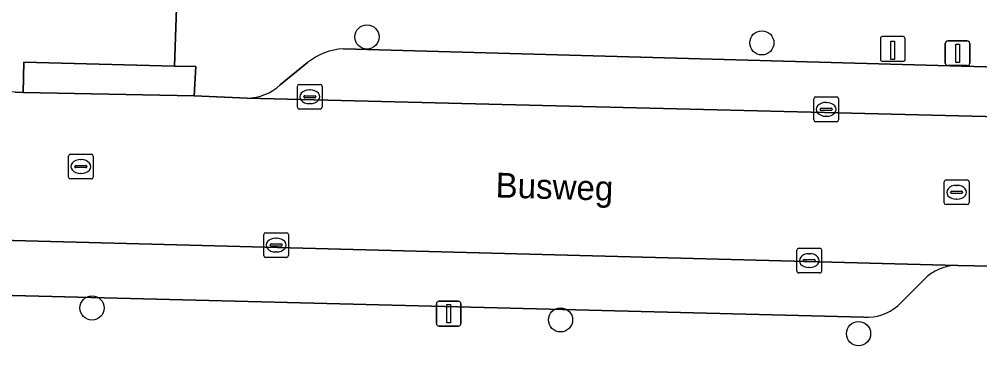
# Model space of a CAD drawing. Extents: x 162082 to 163401, y 388089 to 388636.
# Drawn here: x 162430.78 to 162469.63, y 388316.24 to 388329.44 of the extents above; entities that cross this region are included whole.
import ezdxf

# ---------------------------------------------------------------- set-up
doc = ezdxf.new("R2010")
doc.units = 0
for name, color, linetype in [('IMGEO_Boom', 7, 'Continuous'), ('IMGEO_Kolk', 7, 'Continuous'), ('IMGEO_Laadpaal', 7, 'Continuous'), ('IMGEO_Lichtmast', 7, 'Continuous'), ('IMGEO_Openbare_ruimte_label', 7, 'Continuous'), ('IMGEO_Parkeervlak_open', 7, 'Continuous'), ('IMGEO_Rijbaan_lokaal_open', 7, 'Continuous'), ('IMGEO_Rioolput', 7, 'Continuous'), ('IMGEO_Voetpad_open', 7, 'Continuous')]:
    doc.layers.add(name, color=color, linetype=linetype)

msp = doc.modelspace()

# ---------------------------------------------------------------- linework, layer by layer
at = {"layer": 'IMGEO_Boom'}
for centre in [(162444.844, 388328.725), (162460.816, 388328.485), (162433.728, 388317.767), (162452.674, 388317.284), (162464.726, 388316.726)]:
    msp.add_circle(centre, 0.489, dxfattribs=at)
at = {"layer": 'IMGEO_Kolk'}
for p, q in [((162442.032, 388325.881), (162442.032, 388326.733)), ((162442.107, 388326.807), (162442.959, 388326.807)), ((162443.033, 388326.733), (162443.033, 388325.881)), ((162442.291, 388326.301), (162442.291, 388326.313)), ((162442.729, 388326.264), (162442.331, 388326.264)), ((162442.334, 388326.35), (162442.732, 388326.35)), ((162442.52, 388326.587), (162442.545, 388326.587)), ((162442.775, 388326.313), (162442.775, 388326.301)), ((162462.991, 388326.297), (162463.843, 388326.297)), ((162442.543, 388326.027), (162442.518, 388326.027)), ((162462.916, 388325.371), (162462.916, 388326.223)), ((162463.404, 388326.077), (162463.429, 388326.077)), ((162463.917, 388326.223), (162463.917, 388325.371)), ((162442.959, 388325.807), (162442.107, 388325.807)), ((162463.175, 388325.791), (162463.175, 388325.803)), ((162463.613, 388325.754), (162463.215, 388325.754)), ((162463.218, 388325.84), (162463.616, 388325.84)), ((162463.427, 388325.517), (162463.402, 388325.517)), ((162463.659, 388325.803), (162463.659, 388325.791)), ((162463.843, 388325.297), (162462.991, 388325.297)), ((162440.671, 388319.884), (162440.671, 388320.736)), ((162440.746, 388320.81), (162441.598, 388320.81)), ((162441.159, 388320.59), (162441.184, 388320.59)), ((162441.672, 388320.736), (162441.672, 388319.884)), ((162440.93, 388320.304), (162440.93, 388320.316)), ((162441.368, 388320.267), (162440.97, 388320.267)), ((162440.973, 388320.353), (162441.371, 388320.353)), ((162441.414, 388320.316), (162441.414, 388320.304)), ((162462.234, 388319.254), (162462.234, 388320.106)), ((162462.309, 388320.18), (162463.161, 388320.18)), ((162463.235, 388320.106), (162463.235, 388319.254)), ((162441.598, 388319.81), (162440.746, 388319.81)), ((162441.182, 388320.03), (162441.157, 388320.03)), ((162462.493, 388319.674), (162462.493, 388319.686)), ((162462.536, 388319.723), (162462.934, 388319.723)), ((162462.722, 388319.96), (162462.747, 388319.96)), ((162462.977, 388319.686), (162462.977, 388319.674)), ((162462.931, 388319.637), (162462.533, 388319.637)), ((162462.745, 388319.4), (162462.72, 388319.4)), ((162463.161, 388319.18), (162462.309, 388319.18))]:
    msp.add_line(p, q, dxfattribs=at)
for points in [[(162442.032, 388325.881), (162442.032, 388326.733)], [(162442.107, 388326.807), (162442.959, 388326.807)], [(162443.033, 388326.733), (162443.033, 388325.881)], [(162462.991, 388326.297), (162463.843, 388326.297)], [(162462.916, 388325.371), (162462.916, 388326.223)], [(162463.917, 388326.223), (162463.917, 388325.371)], [(162442.959, 388325.807), (162442.107, 388325.807)], [(162463.843, 388325.297), (162462.991, 388325.297)], [(162440.671, 388319.884), (162440.671, 388320.736)], [(162440.746, 388320.81), (162441.598, 388320.81)], [(162441.672, 388320.736), (162441.672, 388319.884)], [(162462.234, 388319.254), (162462.234, 388320.106)], [(162462.309, 388320.18), (162463.161, 388320.18)], [(162463.235, 388320.106), (162463.235, 388319.254)], [(162441.598, 388319.81), (162440.746, 388319.81)], [(162463.161, 388319.18), (162462.309, 388319.18)]]:
    msp.add_lwpolyline(points, dxfattribs=at)
for centre, radius, start, end in [((162442.109, 388326.731), 0.0765, 91.552, 178.448), ((162442.109, 388326.731), 0.0765, 91.552, 178.448), ((162442.957, 388326.731), 0.0765, 1.552, 88.448), ((162442.957, 388326.731), 0.0765, 1.552, 88.448), ((162442.331, 388326.31), 0.0403, 85.8775, 175.7526), ((162442.328, 388326.3), 0.0366, 178.938, 274.7102), ((162442.732, 388326.307), 0.043, 264.8664, 352.4533), ((162442.736, 388326.312), 0.0386, 1.7309, 96.639), ((162462.993, 388326.221), 0.0765, 91.552, 178.448), ((162462.993, 388326.221), 0.0765, 91.552, 178.448), ((162463.841, 388326.221), 0.0765, 1.552, 88.448), ((162463.841, 388326.221), 0.0765, 1.552, 88.448), ((162442.109, 388325.883), 0.0765, 181.552, 268.448), ((162442.109, 388325.883), 0.0765, 181.552, 268.448), ((162442.957, 388325.883), 0.0765, 271.552, 358.448), ((162442.957, 388325.883), 0.0765, 271.552, 358.448), ((162463.215, 388325.8), 0.0403, 85.8775, 175.7526), ((162463.212, 388325.79), 0.0366, 178.938, 274.7102), ((162463.616, 388325.797), 0.043, 264.8664, 352.4533), ((162463.62, 388325.802), 0.0386, 1.7309, 96.639), ((162462.993, 388325.373), 0.0765, 181.552, 268.448), ((162462.993, 388325.373), 0.0765, 181.552, 268.448), ((162463.841, 388325.373), 0.0765, 271.552, 358.448), ((162463.841, 388325.373), 0.0765, 271.552, 358.448), ((162440.748, 388320.734), 0.0765, 91.552, 178.448), ((162440.748, 388320.734), 0.0765, 91.552, 178.448), ((162441.596, 388320.734), 0.0765, 1.552, 88.448), ((162441.596, 388320.734), 0.0765, 1.552, 88.448), ((162440.97, 388320.313), 0.0403, 85.8775, 175.7526), ((162440.967, 388320.303), 0.0366, 178.938, 274.7102), ((162441.371, 388320.31), 0.043, 264.8664, 352.4533), ((162441.375, 388320.315), 0.0386, 1.7309, 96.639), ((162462.311, 388320.104), 0.0765, 91.552, 178.448), ((162462.311, 388320.104), 0.0765, 91.552, 178.448), ((162463.159, 388320.104), 0.0765, 1.552, 88.448), ((162463.159, 388320.104), 0.0765, 1.552, 88.448), ((162440.748, 388319.886), 0.0765, 181.552, 268.448), ((162440.748, 388319.886), 0.0765, 181.552, 268.448), ((162441.596, 388319.886), 0.0765, 271.552, 358.448), ((162441.596, 388319.886), 0.0765, 271.552, 358.448), ((162462.533, 388319.683), 0.0403, 85.8775, 175.7526), ((162462.53, 388319.673), 0.0366, 178.938, 274.7102), ((162462.934, 388319.68), 0.043, 264.8664, 352.4533), ((162462.938, 388319.685), 0.0386, 1.7309, 96.639), ((162462.311, 388319.256), 0.0765, 181.552, 268.448), ((162462.311, 388319.256), 0.0765, 181.552, 268.448), ((162463.159, 388319.256), 0.0765, 271.552, 358.448), ((162463.159, 388319.256), 0.0765, 271.552, 358.448)]:
    msp.add_arc(centre, radius, start, end, dxfattribs=at)
for centre, major_axis, ratio, start_param, end_param in [((162442.519, 388326.307), (-0.387, 0.002), 0.722429, 4.712389, 7.853982), ((162442.544, 388326.307), (-0.39, 0.002), 0.717154, 1.570796, 4.712389), ((162463.403, 388325.797), (-0.387, 0.002), 0.722429, 4.712389, 7.853982), ((162463.428, 388325.797), (-0.39, 0.002), 0.717154, 1.570796, 4.712389), ((162441.158, 388320.31), (-0.387, 0.002), 0.722429, 4.712389, 7.853982), ((162441.183, 388320.31), (-0.39, 0.002), 0.717154, 1.570796, 4.712389), ((162462.721, 388319.68), (-0.387, 0.002), 0.722429, 4.712389, 7.853982), ((162462.746, 388319.68), (-0.39, 0.002), 0.717154, 1.570796, 4.712389)]:
    msp.add_ellipse(centre, major_axis=major_axis, ratio=ratio, start_param=start_param, end_param=end_param, dxfattribs=at)
at = {"layer": 'IMGEO_Laadpaal'}
for p, q in [((162465.611, 388328.655), (162465.611, 388327.814)), ((162465.611, 388328.655), (162465.611, 388327.814)), ((162466.527, 388328.739), (162465.686, 388328.739)), ((162466.527, 388328.739), (162465.686, 388328.739)), ((162466.611, 388327.823), (162466.611, 388328.664)), ((162466.611, 388327.823), (162466.611, 388328.664)), ((162465.695, 388327.739), (162466.536, 388327.739)), ((162465.695, 388327.739), (162466.536, 388327.739))]:
    msp.add_line(p, q, dxfattribs=at)
msp.add_lwpolyline([(162466.026, 388328.552), (162466.186, 388328.552), (162466.186, 388327.819), (162466.026, 388327.819), (162466.026, 388328.552)], dxfattribs=at)
for centre, start, end in [((162465.689, 388328.661), 92.4484, 184.2845), ((162465.689, 388328.661), 92.4484, 184.2845), ((162466.533, 388328.661), 2.4484, 94.2845), ((162466.533, 388328.661), 2.4484, 94.2845), ((162465.689, 388327.817), 182.4484, 274.2845), ((162465.689, 388327.817), 182.4484, 274.2845), ((162466.533, 388327.817), 272.4484, 4.2845), ((162466.533, 388327.817), 272.4484, 4.2845)]:
    msp.add_arc(centre, 0.0779, start, end, dxfattribs=at)
at = {"layer": 'IMGEO_Lichtmast'}
for p, q in [((162468.236, 388327.664), (162468.236, 388328.464)), ((162468.236, 388328.464), (162468.236, 388327.664)), ((162468.336, 388328.564), (162469.126, 388328.564)), ((162469.126, 388328.564), (162468.336, 388328.564)), ((162469.226, 388328.464), (162469.226, 388327.664)), ((162469.226, 388327.664), (162469.226, 388328.464)), ((162469.126, 388327.564), (162468.336, 388327.564)), ((162468.336, 388327.564), (162469.126, 388327.564)), ((162447.654, 388317.135), (162447.654, 388317.935)), ((162447.654, 388317.935), (162447.654, 388317.135)), ((162447.754, 388318.035), (162448.544, 388318.035)), ((162448.544, 388318.035), (162447.754, 388318.035)), ((162448.644, 388317.935), (162448.644, 388317.135)), ((162448.644, 388317.135), (162448.644, 388317.935)), ((162448.544, 388317.035), (162447.754, 388317.035)), ((162447.754, 388317.035), (162448.544, 388317.035))]:
    msp.add_line(p, q, dxfattribs=at)
for points in [[(162468.656, 388328.439), (162468.806, 388328.439), (162468.806, 388327.689), (162468.656, 388327.689), (162468.656, 388328.439)], [(162448.074, 388317.91), (162448.224, 388317.91), (162448.224, 388317.16), (162448.074, 388317.16), (162448.074, 388317.91)]]:
    msp.add_lwpolyline(points, dxfattribs=at)
for centre, start, end in [((162468.336, 388328.464), 90, 180), ((162468.336, 388328.464), 90, 180), ((162469.126, 388328.464), 0, 90), ((162469.126, 388328.464), 360, 90), ((162468.336, 388327.664), 180, 270), ((162468.336, 388327.664), 180, 270), ((162469.126, 388327.664), 270, 0), ((162469.126, 388327.664), 270, 0), ((162447.754, 388317.935), 90, 180), ((162447.754, 388317.935), 90, 180), ((162448.544, 388317.935), 0, 90), ((162448.544, 388317.935), 360, 90), ((162447.754, 388317.135), 180, 270), ((162447.754, 388317.135), 180, 270), ((162448.544, 388317.135), 270, 0), ((162448.544, 388317.135), 270, 0)]:
    msp.add_arc(centre, 0.1, start, end, dxfattribs=at)
at = {"layer": 'IMGEO_Parkeervlak_open'}
for points in [[(162472.275, 388326.347), (162472.278, 388327.452), (162443.895, 388328.247)], [(162442.445, 388327.687), (162441.339, 388326.789)], [(162439.995, 388326.254), (162473.121, 388325.423)], [(162468.742, 388319.487), (162408.612, 388321.073)], [(162466.311, 388317.858), (162467.363, 388318.906)], [(162412.486, 388318.729), (162464.943, 388317.394)]]:
    msp.add_lwpolyline(points, dxfattribs=at)
for centre, radius, start, end in [((162444.031, 388325.736), 2.514, 93.1119, 129.1219), ((162439.988, 388328.227), 1.973, 270.2055, 313.2061), ((162468.732, 388317.584), 1.903, 89.6941, 135.9992), ((162465.07, 388319.267), 1.877, 266.1068, 311.3651)]:
    msp.add_arc(centre, radius, start, end, dxfattribs=at)
at = {"layer": 'IMGEO_Rijbaan_lokaal_open'}
msp.add_lwpolyline([(162525.177, 388324.075), (162524.842, 388324.059), (162524.506, 388324.063), (162522.717, 388324.014), (162517.21, 388324.183), (162502.495, 388324.565), (162501.225, 388324.583), (162496.456, 388324.649), (162495.849, 388324.725), (162488.708, 388324.913), (162484.673, 388325.028), (162474.429, 388325.411), (162473.121, 388325.423), (162439.995, 388326.254), (162437.864, 388326.35), (162430.947, 388326.484), (162430.617, 388326.496), (162403.801, 388327.484), (162403.68, 388321.181), (162408.612, 388321.073), (162468.742, 388319.487), (162472.729, 388319.405), (162524.448, 388318.058), (162527.208, 388317.995)], dxfattribs=at)
at = {"layer": 'IMGEO_Rioolput'}
for p, q in [((162432.85, 388323.983), (162433.702, 388323.983)), ((162432.775, 388323.057), (162432.775, 388323.909)), ((162433.263, 388323.763), (162433.288, 388323.763)), ((162433.776, 388323.909), (162433.776, 388323.057)), ((162433.034, 388323.477), (162433.034, 388323.489)), ((162433.472, 388323.44), (162433.074, 388323.44)), ((162433.077, 388323.526), (162433.475, 388323.526)), ((162433.286, 388323.203), (162433.261, 388323.203)), ((162433.518, 388323.489), (162433.518, 388323.477)), ((162433.702, 388322.983), (162432.85, 388322.983)), ((162468.193, 388322.018), (162468.193, 388322.87)), ((162468.268, 388322.944), (162469.12, 388322.944)), ((162469.194, 388322.87), (162469.194, 388322.018)), ((162468.452, 388322.438), (162468.452, 388322.45)), ((162468.89, 388322.401), (162468.492, 388322.401)), ((162468.495, 388322.487), (162468.893, 388322.487)), ((162468.681, 388322.724), (162468.706, 388322.724)), ((162468.936, 388322.45), (162468.936, 388322.438)), ((162468.704, 388322.164), (162468.679, 388322.164)), ((162469.12, 388321.944), (162468.268, 388321.944))]:
    msp.add_line(p, q, dxfattribs=at)
for points in [[(162432.85, 388323.983), (162433.702, 388323.983)], [(162432.775, 388323.057), (162432.775, 388323.909)], [(162433.776, 388323.909), (162433.776, 388323.057)], [(162433.702, 388322.983), (162432.85, 388322.983)], [(162468.193, 388322.018), (162468.193, 388322.87)], [(162468.268, 388322.944), (162469.12, 388322.944)], [(162469.194, 388322.87), (162469.194, 388322.018)], [(162469.12, 388321.944), (162468.268, 388321.944)]]:
    msp.add_lwpolyline(points, dxfattribs=at)
for centre, radius, start, end in [((162432.852, 388323.907), 0.0765, 91.552, 178.448), ((162432.852, 388323.907), 0.0765, 91.552, 178.448), ((162433.7, 388323.907), 0.0765, 1.552, 88.448), ((162433.7, 388323.907), 0.0765, 1.552, 88.448), ((162433.074, 388323.486), 0.0403, 85.8775, 175.7526), ((162433.071, 388323.476), 0.0366, 178.938, 274.7102), ((162433.475, 388323.483), 0.043, 264.8664, 352.4533), ((162433.479, 388323.488), 0.0386, 1.7309, 96.639), ((162432.852, 388323.059), 0.0765, 181.552, 268.448), ((162432.852, 388323.059), 0.0765, 181.552, 268.448), ((162433.7, 388323.059), 0.0765, 271.552, 358.448), ((162433.7, 388323.059), 0.0765, 271.552, 358.448), ((162468.27, 388322.868), 0.0765, 91.552, 178.448), ((162468.27, 388322.868), 0.0765, 91.552, 178.448), ((162469.118, 388322.868), 0.0765, 1.552, 88.448), ((162469.118, 388322.868), 0.0765, 1.552, 88.448), ((162468.492, 388322.447), 0.0403, 85.8775, 175.7526), ((162468.489, 388322.437), 0.0366, 178.938, 274.7102), ((162468.893, 388322.444), 0.043, 264.8664, 352.4533), ((162468.897, 388322.449), 0.0386, 1.7309, 96.639), ((162468.27, 388322.02), 0.0765, 181.552, 268.448), ((162468.27, 388322.02), 0.0765, 181.552, 268.448), ((162469.118, 388322.02), 0.0765, 271.552, 358.448), ((162469.118, 388322.02), 0.0765, 271.552, 358.448)]:
    msp.add_arc(centre, radius, start, end, dxfattribs=at)
for centre, major_axis, ratio, start_param, end_param in [((162433.262, 388323.483), (-0.387, 0.002), 0.722429, 4.712389, 7.853982), ((162433.287, 388323.483), (-0.39, 0.002), 0.717154, 1.570796, 4.712389), ((162468.68, 388322.444), (-0.387, 0.002), 0.722429, 4.712389, 7.853982), ((162468.705, 388322.444), (-0.39, 0.002), 0.717154, 1.570796, 4.712389)]:
    msp.add_ellipse(centre, major_axis=major_axis, ratio=ratio, start_param=start_param, end_param=end_param, dxfattribs=at)
at = {"layer": 'IMGEO_Voetpad_open'}
for points in [[(162430.617, 388326.496), (162430.947, 388326.484), (162430.97, 388327.708), (162437.056, 388327.547), (162437.193, 388331.464), (162437.393, 388338.278)], [(162525.301, 388328.836), (162495.484, 388329.475), (162489.342, 388329.766), (162462.963, 388330.625), (162461.443, 388330.674), (162437.193, 388331.464), (162437.056, 388327.547), (162437.924, 388327.524), (162437.864, 388326.35), (162439.995, 388326.254)], [(162443.895, 388328.247), (162472.278, 388327.452), (162472.275, 388326.347)], [(162441.339, 388326.789), (162442.445, 388327.687)], [(162472.729, 388319.405), (162468.742, 388319.487)], [(162467.363, 388318.906), (162466.311, 388317.858)], [(162464.943, 388317.394), (162412.486, 388318.729)]]:
    msp.add_lwpolyline(points, dxfattribs=at)
msp.add_lwpolyline([(162437.924, 388327.524), (162437.056, 388327.547), (162430.97, 388327.708), (162430.947, 388326.484), (162437.864, 388326.35)], close=True, dxfattribs=at)
for centre, radius, start, end in [((162444.031, 388325.736), 2.514, 93.1119, 129.1219), ((162439.988, 388328.227), 1.973, 270.2055, 313.2061), ((162468.732, 388317.584), 1.903, 89.6941, 135.9992), ((162465.07, 388319.267), 1.877, 266.1068, 311.3651)]:
    msp.add_arc(centre, radius, start, end, dxfattribs=at)

# ---------------------------------------------------------------- texts
at = {"layer": 'IMGEO_Openbare_ruimte_label'}
msp.add_text('Busweg', height=1, rotation=358.3389, dxfattribs=at).set_placement((162450.038, 388322.238))

doc.saveas('drawing.dxf')
